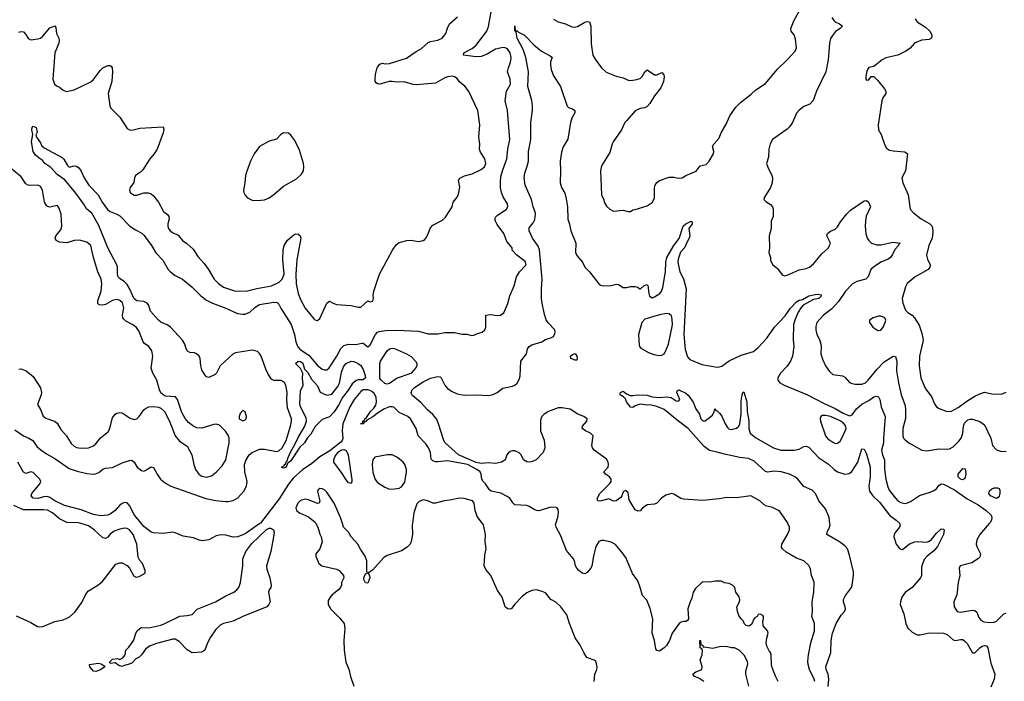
# Model space of a CAD drawing. Header units: inches. Extents: x 2057696 to 2160536, y 827480 to 1016834.
# Tile 265 of 422: x 2114959 to 2123134, y 938691 to 944184. Entities that reach past the tile are written whole.
import ezdxf

# ---------------------------------------------------------------- set-up
doc = ezdxf.new("R2010")
doc.units = ezdxf.units.IN
doc.header["$MEASUREMENT"] = 0
for name, color, linetype in [('C1913', 7, 'Continuous'), ('C1914', 7, 'Continuous'), ('C1923', 7, 'Continuous'), ('C1924', 7, 'Continuous')]:
    doc.layers.add(name, color=color, linetype=linetype)

msp = doc.modelspace()

# ---------------------------------------------------------------- linework, layer by layer
at = {"layer": 'C1913', "color": 5}
for points, elevation in [([(2114930, 939234), (2115050, 939179.5), (2115107.3, 939147.3), (2115124.5, 939144.5), (2115150, 939146.8), (2115250, 939186.8), (2115319.6, 939200.4), (2115370, 939224.9), (2115416, 939264), (2115475.6, 939344.4), (2115510, 939420.7), (2115530, 939442.8), (2115608.7, 939490), (2115643.2, 939516.8), (2115755.5, 939664.5), (2115790, 939674.8), (2115810, 939674), (2115850, 939653.4), (2115870.3, 939630.3), (2115903, 939570), (2115919.5, 939559.5), (2115930, 939556.4), (2115950, 939560.3), (2115999, 939590), (2116001.2, 939610), (2115977.2, 939670), (2115955.1, 939695.1), (2115942.3, 939722.3), (2115931.3, 939830), (2115899.8, 939910), (2115870, 939948.3), (2115850, 939959.3), (2115830, 939962), (2115790, 939954.6), (2115743.1, 939936.9), (2115710, 939913.3), (2115690, 939887.6), (2115670, 939877.7), (2115650, 939881.5), (2115577.4, 939950), (2115530, 939980.6), (2115466.7, 940000)], 480), ([(2116953, 940000), (2116830, 939916.6), (2116770.8, 939890.8), (2116730, 939888.7), (2116670, 939904.8), (2116630, 939907.1), (2116590, 939897.7), (2116530, 939866.3), (2116477.2, 939857.2), (2116450, 939862.4), (2116402.9, 939882.9), (2116317, 939897), (2116250, 939924.2), (2116230, 939928.2), (2116150, 939917.9), (2116070, 939922.9), (2116050, 939929.8), (2115990, 939977), (2115970.5, 940000)], 460), ([(2117417.8, 940000), (2117434.9, 939970), (2117450, 939911.3), (2117462, 939890), (2117470.8, 939850), (2117451.3, 939790), (2117418, 939750), (2117418, 939730), (2117442.8, 939670), (2117468.5, 939648.5), (2117590, 939622), (2117610.8, 939610), (2117646, 939570), (2117650.8, 939550), (2117631.3, 939510), (2117631, 939490), (2117622.8, 939470), (2117606.8, 939450), (2117552.1, 939407.9), (2117536.3, 939390), (2117519.3, 939360.7), (2117519.1, 939330), (2117540.7, 939290), (2117616.2, 939216.2), (2117652.4, 939170), (2117657, 939130), (2117650.3, 939030), (2117651.7, 938950), (2117666.7, 938850), (2117691.7, 938791.7), (2117705.7, 938730), (2117733, 938650)], 480), ([(2118219.6, 940000), (2118218.4, 939990), (2118221.1, 939910), (2118208.9, 939851.1), (2118199.5, 939830), (2118176, 939804), (2118130, 939775.6), (2118010, 939735.5), (2117982.3, 939717.7), (2117890, 939617.2), (2117852, 939590), (2117862, 939570), (2117864.7, 939550), (2117850, 939506), (2117830, 939508), (2117816.4, 939536.4), (2117815.3, 939550), (2117830, 939582), (2117846, 939590), (2117842, 939602), (2117840.7, 939690), (2117827.3, 939730), (2117787.2, 939787.2), (2117765.6, 939830), (2117710.9, 939890.9), (2117689.6, 939930), (2117648, 939970), (2117638.1, 940000)], 480), ([(2119729.6, 938690), (2119734.3, 938750), (2119749.5, 938790), (2119752.3, 938812.3), (2119742, 938862), (2119669, 938890), (2119642, 938930), (2119613.2, 938990), (2119571.1, 939051.1), (2119525.1, 939170), (2119503, 939243), (2119451.8, 939310), (2119410, 939347.3), (2119370, 939369.6), (2119324.7, 939424.7), (2119298, 939438), (2119250, 939449.6), (2119210, 939444.7), (2119170, 939426), (2119130, 939396.3), (2119069, 939331), (2119043.4, 939296.6), (2119030, 939289.2), (2119010, 939292.3), (2118990, 939309.5), (2118964, 939390), (2118925.4, 939445.4), (2118869.6, 939570), (2118830, 939619.3), (2118815.6, 939650), (2118819.5, 939740.5), (2118831.3, 939790), (2118823, 939850), (2118825.1, 939910), (2118809.6, 939990), (2118802.1, 940000)], 480), ([(2120000, 939698.6), (2119993.8, 939713.8), (2119970.6, 939750.6), (2119906.2, 939826.2), (2119870, 939845.1), (2119810, 939860.7), (2119790, 939859.5), (2119768.7, 939851.3), (2119743.7, 939810), (2119723.1, 939730), (2119710.5, 939650), (2119700.7, 939630), (2119670, 939594), (2119650, 939584), (2119630, 939589.2), (2119601.2, 939610), (2119583.7, 939630), (2119574.5, 939650), (2119566, 939690), (2119555.1, 939710), (2119497.6, 939777.6), (2119450, 939905.6), (2119412.3, 939970), (2119407.3, 939992.7), (2119409.6, 940000)], 460)]:
    msp.add_lwpolyline(points, dxfattribs=dict(at, elevation=elevation))
at = {"layer": 'C1913', "color": 5, "elevation": 460}
for points in [[(2116390, 938927), (2116350, 938951.6), (2116282.7, 939022.7), (2116250, 939039.8), (2116230, 939042.2), (2116094, 939006), (2116037.4, 938982.6), (2116003.4, 938956.6), (2115970, 938909.6), (2115950, 938892), (2115923.7, 938876.3), (2115890, 938842.9), (2115850, 938826.6), (2115834.4, 938825.6), (2115810, 938814), (2115782, 938822), (2115750, 938844), (2115710, 938838), (2115704, 938850), (2115730, 938874.9), (2115770, 938880.5), (2115790, 938873.4), (2115814.5, 938885.5), (2115833, 938910), (2115838.7, 938950), (2115864.4, 938975.6), (2115906.1, 939033.9), (2115923, 939090), (2115934.6, 939110), (2115955.1, 939130), (2115970, 939138.3), (2116030, 939134.7), (2116130, 939158.2), (2116162.9, 939170), (2116288.2, 939231.8), (2116350, 939237.1), (2116390, 939247), (2116431.6, 939290), (2116585.6, 939350), (2116670, 939400.6), (2116735.4, 939430), (2116761.5, 939450), (2116777.1, 939470), (2116792.7, 939510), (2116810.5, 939650), (2116812.7, 939707.3), (2116835.4, 939770), (2116884.8, 939835.2), (2117007.8, 939952.2), (2117030, 939961.8), (2117041.6, 939961.6), (2117050, 939960.9), (2117065.8, 939950), (2117070.2, 939930), (2117066.7, 939890), (2117045, 939770), (2117008.6, 939650), (2117010, 939622.8), (2117035.6, 939550), (2117046, 939490), (2117043.1, 939470), (2117030, 939449.2), (2117024.7, 939430), (2117038.2, 939350), (2117028.6, 939330), (2117010, 939310.7), (2116810, 939228.7), (2116730, 939189.8), (2116650.2, 939169.8), (2116622.9, 939157.1), (2116583, 939117), (2116543.1, 939056.9), (2116518, 939010), (2116494.9, 938950), (2116470, 938933.6)], [(2115590, 938771.3), (2115570, 938775.1), (2115539.6, 938810), (2115539, 938830), (2115610, 938840.3), (2115636, 938836), (2115659.9, 938819.9), (2115666.8, 938810), (2115630, 938786.9)]]:
    msp.add_lwpolyline(points, close=True, dxfattribs=at)
at = {"layer": 'C1914', "color": 5}
for points, elevation in [([(2114918, 940778), (2114990, 940728.4), (2115034.8, 940710), (2115067.3, 940690), (2115101.8, 940641.8), (2115133.2, 940613.2), (2115180, 940580), (2115250, 940542.2), (2115370, 940457.3), (2115435.9, 940435.9), (2115517.3, 940417.3), (2115569.8, 940410.2), (2115587.8, 940412.2), (2115615.7, 940424.3), (2115650, 940451.2), (2115670, 940461.1), (2115730, 940465.8), (2115810, 940503.8), (2115870, 940524.2), (2115890, 940526), (2115910, 940510.6), (2115934.9, 940470), (2115970, 940442), (2115990, 940436.9), (2115999.8, 940440.2), (2116050, 940472.2), (2116070, 940466), (2116099.1, 940410), (2116128.5, 940368.5), (2116170, 940335), (2116214.4, 940310), (2116503.8, 940210), (2116586.9, 940193.1), (2116670, 940183.2), (2116690, 940182.9), (2116730, 940192.4), (2116770, 940214.2), (2116819, 940270), (2116842.4, 940310), (2116846, 940350), (2116827.1, 940430), (2116824.8, 940490), (2116834.9, 940525.1), (2116863.2, 940570), (2116889.2, 940590.8), (2116950, 940618.4), (2116990, 940617.3), (2117090, 940599.4), (2117110, 940604.3), (2117136.6, 940630), (2117170, 940689.2), (2117207.7, 940810), (2117215.8, 940850), (2117214.6, 940870), (2117182.3, 940962.3), (2117177.5, 941030), (2117179.1, 941090), (2117169.2, 941149.2), (2117153.3, 941173.3), (2117130, 941188.7), (2117070, 941189.8), (2117050, 941199.7), (2117021.9, 941241.9), (2117002.5, 941282.5), (2116963.9, 941390), (2116950, 941413.6), (2116931.8, 941430), (2116890, 941440.4), (2116750, 941418.4), (2116730, 941410.7), (2116623.6, 941310), (2116591.4, 941248.6), (2116581.4, 941238.6), (2116530, 941212.7), (2116510, 941219.3), (2116490, 941242.7), (2116470, 941277.2), (2116462.3, 941310), (2116457.3, 941370), (2116448.4, 941390), (2116427.3, 941410), (2116410, 941417.4), (2116370, 941420.5), (2116351.9, 941431.9), (2116342, 941450), (2116330.7, 941490), (2116310, 941523.8), (2116211.4, 941631.4), (2116183, 941650), (2116131.8, 941671.8), (2116110.5, 941690.5), (2116044.7, 941764.7), (2116030.6, 941810), (2116016.5, 941830), (2115990, 941843.8), (2115930, 941849.5), (2115910, 941866.1), (2115871.3, 941951.3), (2115850, 941986.2), (2115830, 942006.5), (2115792, 942032), (2115777.2, 942050), (2115770.4, 942070), (2115770.4, 942130), (2115765.8, 942150), (2115690, 942288.8), (2115616.6, 942476.6), (2115557.8, 942577.8), (2115513.6, 942613.6), (2115491.8, 942651.8), (2115424.5, 942744.5), (2115333.4, 942853.4), (2115270, 942898.8), (2115217.2, 942957.2), (2115166, 942990), (2115142, 943022), (2115130, 943026), (2115090, 943059.5), (2115070, 943089.3), (2115056.2, 943170), (2115069, 943230), (2115058, 943270), (2115062.7, 943290), (2115070, 943298.8), (2115094.8, 943290), (2115104.7, 943250), (2115092.7, 943227.3), (2115098, 943210), (2115130, 943162), (2115139.6, 943139.6), (2115161, 943121), (2115310, 943038.8), (2115325.2, 943025.2), (2115354.4, 942974.4), (2115370, 942961), (2115410, 942972), (2115430, 942968), (2115450, 942954), (2115470, 942927.3), (2115494.3, 942870), (2115531.3, 942810), (2115610.2, 942730), (2115642.7, 942670), (2115688.2, 942608.2), (2115710, 942590.2), (2115766, 942570), (2115790, 942556.2), (2115873.4, 942470), (2115919.1, 942439.1), (2115971.8, 942411.8), (2115992.9, 942392.9), (2116052, 942310), (2116087.8, 942247.8), (2116146.2, 942186.2), (2116191.6, 942110), (2116210.3, 942090), (2116250, 942060.2), (2116310, 942028.9), (2116390, 941962), (2116461.5, 941890), (2116510, 941855.2), (2116560.4, 941830), (2116670, 941788.5), (2116765.9, 941745.9), (2116810, 941738.5), (2116830, 941740.1), (2116870, 941756.8), (2116910, 941794.6), (2116950, 941819.1), (2117070, 941838.7), (2117095.5, 941835.5), (2117110, 941822.6), (2117130, 941784), (2117213.6, 941653.6), (2117239.2, 941570), (2117251, 941510), (2117267.7, 941467.7), (2117286.6, 941446.6), (2117359, 941399), (2117430, 941313.6), (2117470, 941283.5), (2117490, 941276.1), (2117510, 941276.5), (2117527.3, 941292.7), (2117590.7, 941390), (2117625.3, 941454.7), (2117650, 941479.1), (2117690, 941489.2), (2117750, 941487.4), (2117798.3, 941498.3), (2117810, 941497.6), (2117850, 941468), (2117870, 941483.8), (2117912, 941570), (2117930.5, 941589.5), (2117944.2, 941595.8), (2117995.3, 941604.7), (2118090, 941607.4), (2118270, 941596.9), (2118350, 941576.5), (2118430, 941575.6), (2118490, 941587.9), (2118567.8, 941587.8), (2118630, 941574), (2118673.7, 941573.7), (2118710, 941562.8), (2118730, 941564.7), (2118760.2, 941579.8), (2118798, 941590), (2118822, 941610), (2118828.7, 941630), (2118829.1, 941730.9), (2118864.8, 941735.2), (2118928.3, 941728.3), (2118949.6, 941730.4), (2118977.2, 941750), (2119013.1, 941826.9), (2119028.3, 941890), (2119064.9, 941975.1), (2119084.7, 942050), (2119109.7, 942090), (2119164.7, 942150), (2119155.5, 942175.5), (2119086.6, 942230), (2119049, 942270), (2119048, 942290), (2119002.7, 942342.7), (2118978, 942410), (2118924.5, 942484.5), (2118909.7, 942510), (2118905.1, 942530), (2118912.4, 942547.6), (2118922.2, 942557.8), (2119000.9, 942610), (2119013, 942630), (2119010, 942656), (2118973.1, 942713.1), (2118959.6, 942750), (2118951.2, 942790), (2118951.4, 942850), (2118956, 942890), (2118967.1, 942930), (2119002.4, 943030), (2119011.4, 943110), (2119028.1, 943190), (2119009.8, 943430), (2118990.7, 943510), (2119001, 943590), (2119035.1, 943650), (2119030.8, 943690), (2119009.8, 943750), (2119016.2, 943783.8), (2119034.6, 943830), (2119040.3, 943870), (2119031.6, 943910), (2119010, 943941.3), (2118990, 943951.1), (2118972.3, 943952.3), (2118910, 943938), (2118841.4, 943898.6), (2118790, 943879.3), (2118750, 943876.5), (2118644, 943890), (2118646.6, 943910), (2118715, 943945), (2118747.8, 943972.2), (2118837.7, 944090), (2118850, 944127.3), (2118873.4, 944250)], 460), ([(2114950, 944080.7), (2114970, 944086.8), (2114990, 944082.8), (2115010, 944061), (2115030, 944027.7), (2115050, 944016.3), (2115110, 944024.4), (2115130, 944030.5), (2115150, 944048.2), (2115210, 944115.5), (2115250, 944134), (2115259.3, 944119.3), (2115263, 944070), (2115283, 944030), (2115286, 944010), (2115282.4, 943990), (2115250.3, 943910), (2115234.4, 943690), (2115247.7, 943650), (2115270, 943630.8), (2115290, 943624), (2115319.9, 943599.9), (2115348.1, 943588.1), (2115410, 943600.7), (2115550, 943668.9), (2115572.2, 943687.8), (2115630, 943764.4), (2115650, 943783.1), (2115690, 943802.4), (2115710, 943803), (2115716.9, 943796.9), (2115725.1, 943785.1), (2115730.2, 943750.2), (2115722.3, 943670), (2115693.7, 943570), (2115707.3, 943470), (2115714.8, 943450), (2115790, 943375.5), (2115850, 943280.7), (2115870, 943270.6), (2115890, 943268), (2115956.6, 943283.4), (2116150, 943293.4), (2116156.4, 943276.4), (2116150, 943244), (2116100.4, 943110), (2116074.9, 943070), (2116040.5, 943030), (2115982, 942938), (2115962.4, 942917.6), (2115921, 942890), (2115911, 942870), (2115906.4, 942833.6), (2115874.8, 942790), (2115870.8, 942770), (2115874.8, 942750), (2115910, 942728.4), (2115930, 942728.5), (2115990, 942746.4), (2116026.6, 942746.6), (2116050, 942738), (2116070, 942720.5), (2116110.2, 942670.2), (2116151.3, 942591.3), (2116185.3, 942565.3), (2116197.7, 942550), (2116200.2, 942530), (2116189.1, 942490), (2116189, 942470), (2116195.3, 942450), (2116208.5, 942430), (2116233.4, 942413.4), (2116275.2, 942395.2), (2116311.1, 942351.1), (2116346.4, 942326.4), (2116397.8, 942277.8), (2116437.8, 942217.8), (2116490, 942160.4), (2116526, 942110), (2116573.1, 942030), (2116610, 941992.9), (2116650, 941962.4), (2116750, 941930.2), (2116850, 941932.2), (2116928, 941952), (2117050, 941974.7), (2117113.8, 942006.2), (2117137.8, 942030), (2117153.5, 942070), (2117143.2, 942190), (2117147.1, 942272.9), (2117155.1, 942310), (2117180.7, 942350), (2117222.7, 942390), (2117250, 942404.9), (2117270, 942404), (2117286.8, 942390), (2117292.4, 942370), (2117260.6, 942190), (2117250.2, 942070), (2117254.7, 941990), (2117271.3, 941910), (2117290, 941860.5), (2117330.2, 941790.2), (2117401.8, 941701.8), (2117410, 941693), (2117430, 941686.4), (2117450, 941702), (2117508.5, 941831.5), (2117530, 941847.3), (2117561, 941830), (2117590, 941820.5), (2117709.6, 941810.4), (2117770, 941796.5), (2117790, 941798), (2117850, 941850.4), (2117870, 941842), (2117890, 941847.3), (2117895.6, 941870), (2117893.5, 941893.5), (2117898, 941930), (2117946.7, 942070), (2118053.4, 942270), (2118084.3, 942315.7), (2118110, 942334.3), (2118172.3, 942350), (2118210, 942352.8), (2118270, 942342.3), (2118309.2, 942350.8), (2118321.8, 942358.2), (2118339.3, 942380.7), (2118370, 942456.3), (2118390, 942477.3), (2118470, 942520.7), (2118495.3, 942544.7), (2118549.4, 942630), (2118558.4, 942670), (2118589.7, 942710.3), (2118603.3, 942736.7), (2118613, 942793), (2118602.7, 942850), (2118612.1, 942867.9), (2118651.5, 942888.5), (2118715.3, 942904.7), (2118790, 942939.3), (2118817, 942963), (2118829.7, 942990), (2118821.1, 943030), (2118783.7, 943083.7), (2118777.4, 943110), (2118780.4, 943150), (2118769.7, 943210), (2118780.5, 943310), (2118762, 943430), (2118688.5, 943588.5), (2118658.4, 943630), (2118610, 943667.3), (2118590, 943694.5), (2118570, 943709.6), (2118550, 943714.3), (2118510, 943709.7), (2118490, 943702.6), (2118410, 943656), (2118250, 943643.5), (2118225.6, 943645.6), (2118150, 943668.7), (2118090, 943665.8), (2118050, 943670.6), (2118027.3, 943670), (2117950, 943647.6), (2117930, 943651), (2117919.3, 943659.3), (2117911.4, 943671.4), (2117909, 943689), (2117913.1, 943730), (2117925.2, 943774.8), (2117930.6, 943790), (2117950, 943815.4), (2117970, 943822), (2117990, 943817.2), (2118030, 943819.7), (2118170, 943865), (2118250, 943921.1), (2118294.7, 943945.3), (2118350, 943994), (2118370, 944002.7), (2118430, 944014), (2118465.1, 944030), (2118496.3, 944070), (2118510, 944114.8), (2118527.8, 944150), (2118592.7, 944207.3)], 480), ([(2120000, 940267.3), (2119990, 940276.2), (2119970, 940265.2), (2119959.1, 940230), (2119950, 940217.2), (2119910, 940189.3), (2119890, 940186), (2119850, 940205.6), (2119790, 940188.4), (2119770, 940186.3), (2119759, 940190), (2119754, 940210), (2119774.7, 940250), (2119855.6, 940330), (2119869.6, 940350), (2119871.1, 940370), (2119856.3, 940390), (2119823.7, 940410), (2119809.5, 940430), (2119844.2, 940470), (2119847.8, 940490), (2119843.5, 940510), (2119830, 940534.3), (2119810, 940553.3), (2119729.3, 940610), (2119716, 940630), (2119709.3, 940650), (2119719.3, 940730), (2119699.3, 940750), (2119656.2, 940770), (2119629.6, 940790), (2119633, 940810), (2119667, 940850), (2119669.2, 940870), (2119644, 940890), (2119594, 940910), (2119530, 940951.6), (2119462.8, 940962.8), (2119430, 940961.3), (2119350.2, 940930), (2119313.4, 940910), (2119293.1, 940890), (2119284.9, 940870), (2119283, 940850), (2119283.3, 940770), (2119312.3, 940692.3), (2119319, 940630), (2119306.2, 940590), (2119246, 940530), (2119207.1, 940512.9), (2119190, 940509.1), (2119170, 940512.1), (2119141.9, 940530), (2119122.2, 940570), (2119107, 940587), (2119070, 940604.3), (2119050, 940604.7), (2119030, 940598.2), (2119014.8, 940585.2), (2119003.9, 940570), (2118989.6, 940530), (2118960.7, 940510), (2118910, 940500.2), (2118850, 940503.6), (2118790, 940500.2), (2118750, 940508.8), (2118603.4, 940570), (2118491.8, 940670), (2118479.4, 940690), (2118435.9, 940830), (2118418.7, 940870), (2118390, 940906), (2118345.3, 940945.3), (2118290, 941004.5), (2118221.8, 941061.8), (2118215.2, 941070), (2118210.4, 941090), (2118218.2, 941110), (2118236.6, 941130), (2118310, 941177.7), (2118370, 941207.3), (2118430, 941222.7), (2118450, 941218.3), (2118458.9, 941210), (2118489.3, 941150), (2118510, 941123.2), (2118550, 941095.9), (2118590, 941078.9), (2118650, 941067.2), (2118750, 941069.6), (2118850, 941064.3), (2118889, 941071), (2118923.6, 941090), (2118970, 941125.3), (2119050, 941141.5), (2119070, 941149), (2119090, 941166.3), (2119104.6, 941195.4), (2119112.9, 941227.1), (2119119.8, 941350), (2119165.5, 941410), (2119175.6, 941450), (2119188.1, 941471.9), (2119210, 941484.4), (2119293.2, 941510), (2119325.2, 941530), (2119375.2, 941544.8), (2119390, 941554.9), (2119402, 941578), (2119404.9, 941590), (2119400.7, 941610), (2119347, 941667), (2119331.1, 941691.1), (2119316.4, 941736.4), (2119296.2, 941830), (2119291.1, 941870), (2119291.1, 941950), (2119296.4, 942030), (2119273.8, 942273.8), (2119263.1, 942303.1), (2119217.2, 942370), (2119188.3, 942430), (2119190, 942457.3), (2119221.8, 942498.2), (2119235, 942525), (2119241.8, 942570), (2119239.3, 942590), (2119222.4, 942630), (2119207.3, 942690), (2119156.1, 942810), (2119147.7, 942870), (2119153.1, 942910), (2119173.3, 942966.7), (2119182.5, 943010), (2119182, 943090), (2119203.7, 943190), (2119202.8, 943330), (2119217.3, 943430), (2119217.3, 943470), (2119211.9, 943511.9), (2119177.2, 943630), (2119183.5, 943750), (2119161.1, 943870), (2119137.7, 943937.7), (2119089.3, 944030), (2119079.6, 944079.6), (2119069.7, 944090.3), (2119070, 944132), (2119071.6, 944091.6), (2119088.4, 944091.6), (2119099.9, 944079.9), (2119150, 944056.9), (2119230, 943971.4), (2119290, 943922.2), (2119363.2, 943883.2), (2119378.7, 943870), (2119366.9, 943833.1), (2119365.7, 943810), (2119371.6, 943770), (2119390, 943718.4), (2119450.2, 943630.2), (2119504.7, 943464.7), (2119514.9, 943454.9), (2119550, 943443.8), (2119567.7, 943430), (2119568.5, 943410), (2119546.9, 943373.1), (2119531, 943330), (2119510, 943193.2), (2119471.7, 943128.3), (2119457.2, 943082.8), (2119446.3, 943010), (2119450.1, 942929.9), (2119447.1, 942830), (2119458.2, 942790), (2119483.9, 942743.9), (2119497.3, 942697.3), (2119507.7, 942630), (2119508.6, 942528.6), (2119525.1, 942485.1), (2119534, 942430), (2119576, 942330), (2119572.4, 942250), (2119585.7, 942225.7), (2119630.7, 942170), (2119651, 942130), (2119691, 942090), (2119766.8, 941990), (2119781.1, 941981.1), (2119810, 941974.8), (2119870, 941976), (2119912.9, 941987.1), (2119930, 941984.9), (2119970, 941960.4), (2119990, 941959.5), (2120000, 941961.9)], 440), ([(2119390, 944188), (2119430, 944166), (2119490, 944150.4), (2119544, 944124), (2119561.7, 944121.7), (2119590, 944127.6), (2119650, 944162.4), (2119670, 944168.9), (2119690, 944165.5), (2119701.6, 944130), (2119702.5, 943982.5), (2119718.4, 943890), (2119736, 943856), (2119790, 943784), (2119827.1, 943747.1), (2119910, 943714.9), (2119970, 943700.4), (2120000, 943686.9)], 460), ([(2120000, 943347.9), (2119984, 943330), (2119955.5, 943270), (2119887.7, 943170), (2119877.3, 943150), (2119857.5, 943082.5), (2119790.7, 942970), (2119782, 942930), (2119790.8, 942730), (2119808, 942688), (2119810.7, 942670), (2119830, 942636), (2119858, 942610), (2119890, 942594.8), (2119970, 942602.8), (2120000, 942594.2)], 460), ([(2114950, 941283.8), (2114970, 941286), (2115013.4, 941270), (2115070, 941223), (2115131.7, 941128.3), (2115139, 941090), (2115136.5, 941070), (2115106, 940990), (2115130, 940947.3), (2115152.3, 940892.3), (2115176.5, 940876.5), (2115248.2, 940850), (2115270, 940833.1), (2115301.3, 940781.3), (2115346.5, 940730), (2115385.5, 940665.5), (2115410, 940642), (2115430, 940633.4), (2115470, 940627.6), (2115530, 940630.2), (2115570, 940646.3), (2115590, 940662.7), (2115630, 940713.4), (2115694.9, 940765.1), (2115707.2, 940792.8), (2115730, 940879.1), (2115750, 940907.7), (2115763.9, 940916.1), (2115790, 940922.8), (2115810, 940921), (2115876.7, 940876.7), (2115910, 940866), (2115930, 940870.6), (2115950, 940890.6), (2115990, 940946), (2116003.6, 940956.4), (2116030, 940968.9), (2116070, 940972.9), (2116110, 940966.3), (2116130, 940958), (2116160.3, 940930), (2116203.1, 940850), (2116249, 940729), (2116285.5, 940685.5), (2116350, 940644), (2116388.4, 940570), (2116404.9, 940490), (2116419.3, 940450), (2116446, 940410), (2116470, 940395.3), (2116510, 940385.7), (2116550, 940397.6), (2116591.6, 940430), (2116641.1, 940478.9), (2116670.9, 940530), (2116696.8, 940670), (2116696.9, 940710), (2116690, 940733.2), (2116666.7, 940766.7), (2116618.3, 940818.3), (2116590, 940826.3), (2116570, 940824), (2116470, 940791.7), (2116430, 940795.3), (2116405.7, 940805.7), (2116359.7, 940839.7), (2116332.7, 940872.7), (2116303.8, 940923.8), (2116270, 941029.5), (2116252.4, 941052.4), (2116170, 941059.7), (2116148.8, 941068.8), (2116130, 941087.3), (2116119.2, 941110), (2116098.2, 941190), (2116064.5, 941250), (2116049.8, 941290), (2116063.9, 941390), (2116055.2, 941435.2), (2116031.4, 941471.4), (2115995.7, 941495.7), (2115982.6, 941510), (2115950, 941595.1), (2115928, 941628), (2115897.6, 941650), (2115840.5, 941680.5), (2115820.5, 941700.5), (2115815.1, 941710), (2115813.5, 941730), (2115824.4, 941790), (2115812, 941832), (2115790, 941852.1), (2115770, 941859.8), (2115750, 941859.4), (2115730, 941853.8), (2115670, 941818.2), (2115650, 941812.7), (2115617.5, 941817.5), (2115606.6, 941826.6), (2115606.4, 941850), (2115634.9, 941930), (2115641.1, 941990), (2115634.2, 942030), (2115607.4, 942090), (2115571, 942211), (2115549.7, 942309.7), (2115516.6, 942336.6), (2115454.5, 942354.5), (2115410, 942351.3), (2115350, 942331.8), (2115290, 942337), (2115261.2, 942350), (2115252.3, 942370), (2115259.5, 942390), (2115299.4, 942440.6), (2115309.6, 942470), (2115301.6, 942570), (2115283.7, 942623.7), (2115270, 942642), (2115210, 942627.3), (2115190, 942632.3), (2115180.8, 942640.8), (2115164, 942670), (2115148.6, 942768.6), (2115130, 942798.4), (2115110, 942809.6), (2115048.5, 942808.5), (2115030, 942811.3), (2115010, 942821.6), (2114970, 942878.4), (2114875.8, 942955.8)], 480), ([(2119409.6, 940000), (2119425.6, 940050), (2119431.4, 940091.4), (2119430, 940118), (2119422, 940130), (2119410, 940135.1), (2119370, 940136.2), (2119270, 940106), (2119250, 940108), (2119230, 940116.3), (2119190, 940143.6), (2119170, 940151.2), (2119070, 940155.1), (2119052, 940172), (2119029.8, 940209.8), (2119006.3, 940226.3), (2118952.8, 940252.8), (2118874, 940270), (2118860.1, 940280.1), (2118825.1, 940330), (2118805.6, 940350), (2118796.2, 940370), (2118791.6, 940410), (2118783, 940430), (2118754.5, 940450), (2118678, 940490), (2118650, 940497.7), (2118510, 940522.1), (2118430, 940513.9), (2118410, 940514), (2118390, 940520.4), (2118376.3, 940536.3), (2118369.8, 940590), (2118351.8, 940630), (2118330, 940662), (2118268.2, 940730), (2118250.7, 940790.7), (2118202.9, 940870), (2118181.2, 940890), (2118110, 940922.9), (2118066.4, 940966.4), (2118050, 940971), (2118030, 940968.8), (2117987.9, 940952.1), (2117937.9, 940922.1), (2117890, 940886.2), (2117840.7, 940859.3), (2117830, 940844.5), (2117818, 940842), (2117810, 940827.6), (2117790.9, 940829.1), (2117790, 940826), (2117790, 940830.4), (2117805.6, 940834.4), (2117807.6, 940850), (2117821.2, 940858.8), (2117825.1, 940870), (2117838.6, 940881.4), (2117871.5, 940930), (2117900.3, 940959.7), (2117915, 940985), (2117921.8, 941010), (2117917.7, 941050), (2117900.7, 941080.7), (2117879.4, 941099.4), (2117850.8, 941110.8), (2117810, 941110.5), (2117790, 941097.3), (2117734.8, 941030), (2117698.6, 940970), (2117641.9, 940830), (2117635.6, 940770), (2117642, 940710), (2117635.3, 940690), (2117624.5, 940675.5), (2117534.3, 940605.7), (2117450, 940556), (2117382.2, 940497.8), (2117310, 940449), (2117230, 940376.3), (2117190, 940329), (2117114, 940206), (2116957.2, 940002.8), (2116953, 940000)], 460), ([(2120000, 941007.4), (2119998, 941010), (2119990, 941036.2), (2119972.8, 941052.8), (2119943.7, 941070), (2119943.2, 941076.8), (2119948, 941090), (2119970, 941100.3), (2119998, 941078), (2120000, 941077)], 420), ([(2115970.5, 940000), (2115911.2, 940070), (2115870, 940149.7), (2115850, 940172.6), (2115830, 940175.1), (2115810, 940166.2), (2115787.6, 940150), (2115750, 940108.4), (2115710, 940078.3), (2115690, 940069.8), (2115630, 940064.8), (2115570, 940076.1), (2115470, 940115.4), (2115330, 940149.9), (2115250, 940189.2), (2115210, 940217.2), (2115190, 940224.2), (2115157.6, 940222.4), (2115110, 940207.7), (2115070.9, 940210.9), (2115054.3, 940230), (2115058.9, 940250), (2115125.4, 940330), (2115134, 940350), (2115125.7, 940370), (2115070, 940424.7), (2115050, 940429.6), (2115010, 940417.2), (2114990, 940428.7), (2114942, 940510)], 460), ([(2117638.1, 940000), (2117621.7, 940050), (2117569.8, 940170), (2117510, 940262.4), (2117490, 940280.5), (2117470, 940289.6), (2117450, 940291.6), (2117438, 940282), (2117432.4, 940267.6), (2117451.5, 940190), (2117446, 940170), (2117430, 940166.4), (2117356.9, 940196.9), (2117330, 940203.1), (2117290, 940190.8), (2117268.9, 940170), (2117251.5, 940130), (2117257, 940110), (2117283, 940090), (2117356.1, 940056.1), (2117411.3, 940011.3), (2117417.8, 940000)], 480), ([(2118802.1, 940000), (2118758.4, 940058.4), (2118739.2, 940110), (2118730.9, 940170), (2118718, 940190), (2118650, 940208.9), (2118610, 940211.6), (2118530, 940194.8), (2118482, 940190), (2118410, 940169.6), (2118390, 940169.6), (2118348.7, 940190), (2118310, 940198.4), (2118276.5, 940183.5), (2118256.7, 940163.3), (2118230.3, 940090), (2118219.6, 940000)], 480), ([(2115466.7, 940000), (2115446.3, 940006.3), (2115348.8, 940008.8), (2115290, 940039), (2115230, 940091), (2115190, 940111.9), (2115155.3, 940115.3), (2114990, 940113.5), (2114910, 940150.4)], 480)]:
    msp.add_lwpolyline(points, dxfattribs=dict(at, elevation=elevation))
for points, elevation in [([(2117150, 943245.2), (2117126, 943230), (2117090, 943193.2), (2117030, 943176), (2116948.9, 943131.1), (2116904.4, 943070), (2116875.5, 943010), (2116841.5, 942918.5), (2116833.1, 942890), (2116828.9, 942830), (2116818, 942770), (2116820.3, 942750), (2116830, 942727.3), (2116850, 942704.9), (2116890, 942686.4), (2116930, 942683.1), (2116990, 942688.5), (2117030, 942703.8), (2117070, 942732.7), (2117150, 942803.1), (2117257.6, 942862.4), (2117297.7, 942902.3), (2117314, 942930), (2117317.4, 942962.6), (2117314, 942990), (2117281, 943101), (2117242.3, 943182.3), (2117210, 943225.2), (2117190, 943241.2)], 520), ([(2118010, 941156.8), (2117990, 941162.7), (2117960.2, 941190), (2117950, 941205.5), (2117947.7, 941330), (2117953.8, 941350), (2118010, 941434.9), (2118030, 941451.7), (2118050, 941456.9), (2118070, 941455.2), (2118170, 941410.9), (2118210, 941387.8), (2118245.4, 941350), (2118255.4, 941330), (2118255, 941310), (2118245.6, 941290), (2118207.9, 941250), (2118190, 941239.9), (2118092.2, 941207.8), (2118030, 941163)], 440), ([(2117510, 941065.3), (2117550, 941074.6), (2117600, 941140), (2117613.4, 941166.6), (2117630, 941258.9), (2117650, 941307.1), (2117670, 941328.6), (2117710, 941349.3), (2117733.8, 941346.2), (2117770.1, 941330.1), (2117790, 941312.6), (2117810, 941279.7), (2117827, 941230), (2117828.9, 941210), (2117810, 941193.6), (2117770, 941193.5), (2117751.8, 941188.2), (2117718.6, 941161.4), (2117690, 941109.8), (2117636.5, 941043.5), (2117610, 940991.1), (2117570, 940928.3), (2117530, 940887), (2117470, 940865.2), (2117413, 940807), (2117377.3, 940742.7), (2117347.2, 940712.8), (2117323, 940670), (2117285.7, 940634.3), (2117210, 940520.9), (2117182, 940498), (2117170, 940469.7), (2117150, 940459.5), (2117133.2, 940470), (2117156.6, 940483.4), (2117158, 940490), (2117165.5, 940494.5), (2117170, 940512.7), (2117179.8, 940520.2), (2117187.5, 940550), (2117210, 940599.5), (2117244, 940656), (2117270, 940716.5), (2117325.3, 940810), (2117339.1, 940850), (2117338, 940878), (2117290, 940969.4), (2117285.6, 940994.4), (2117290, 941102), (2117313.2, 941150), (2117306.6, 941206.6), (2117309.5, 941250), (2117290, 941289.2), (2117248, 941330), (2117270, 941350.2), (2117290, 941346), (2117310, 941332.2), (2117323.7, 941283.7), (2117350, 941253.8), (2117380.4, 941200.4), (2117430, 941143.8), (2117452.4, 941092.4)], 440), ([(2119583.6, 941356.4), (2119570, 941356.9), (2119535.1, 941370), (2119531.6, 941390), (2119550, 941405.3), (2119570, 941411.8), (2119585.7, 941390), (2119588.1, 941371.9)], 420), ([(2116810, 940939), (2116790, 940914), (2116781.6, 940890), (2116782, 940870), (2116810, 940854), (2116830, 940860.7), (2116838, 940870), (2116842, 940890), (2116837, 940910), (2116830, 940928.7)], 480), ([(2117710, 940333.2), (2117690, 940339.6), (2117670, 940362.9), (2117637.5, 940417.5), (2117567.6, 940510), (2117565.6, 940530), (2117578.5, 940561.5), (2117604.9, 940595.1), (2117630, 940612.9), (2117650, 940616.5), (2117670, 940606.3), (2117687.3, 940570), (2117716.5, 940363.5), (2117717.6, 940350)], 460), ([(2118010, 940572), (2117907.9, 940552.1), (2117890.5, 940529.5), (2117884, 940490), (2117890, 940426), (2117910, 940366), (2117930, 940342.6), (2117990, 940303.7), (2118030, 940286.7), (2118070, 940288), (2118110, 940295.5), (2118130, 940304.9), (2118156.1, 940343.9), (2118169.2, 940430), (2118169, 940450), (2118156, 940490), (2118142.7, 940510), (2118095.1, 940550), (2118050, 940571.8)], 480)]:
    msp.add_lwpolyline(points, close=True, dxfattribs=dict(at, elevation=elevation))
at = {"layer": 'C1923', "color": 5}
for points, elevation in [([(2121560.6, 938690), (2121555.9, 938710), (2121516, 938790), (2121505.3, 938830), (2121503.5, 938856.5), (2121508, 938910), (2121526.3, 939010), (2121556.9, 939110), (2121558, 939170), (2121535.6, 939230), (2121540.5, 939270), (2121539.7, 939350), (2121551.2, 939430), (2121554.9, 939514.9), (2121534.5, 939570), (2121524.5, 939624.5), (2121510, 939653.2), (2121469, 939690), (2121410, 939712.8), (2121322.6, 939762.6), (2121291.6, 939790), (2121284.2, 939804.2), (2121286.6, 939830), (2121333.6, 939910), (2121349.6, 939950), (2121349.6, 939970), (2121337.6, 940000)], 440), ([(2121671.9, 938648.1), (2121677.1, 938710), (2121672, 938750), (2121655.6, 938790), (2121653, 938810), (2121692.4, 938930), (2121695.4, 939030), (2121708.2, 939091.8), (2121738.7, 939170), (2121780.8, 939239.2), (2121808.5, 939270), (2121814.4, 939290), (2121812.5, 939310), (2121799.3, 939350), (2121799.8, 939370), (2121815.8, 939404.2), (2121864.8, 939470), (2121871.6, 939490), (2121882, 939570), (2121880.6, 939600.6), (2121850, 939737.2), (2121831.1, 939790), (2121810, 939816.9), (2121764.7, 939850), (2121659.5, 939910), (2121662.4, 939930), (2121683.5, 939970), (2121687.6, 939990), (2121686.1, 940000)], 420), ([(2122264.3, 940000), (2122269.2, 939990), (2122264.5, 939970), (2122231.1, 939930), (2122219.7, 939910), (2122217.2, 939890), (2122236.5, 939830), (2122266.5, 939790), (2122290, 939785.8), (2122347.6, 939832.4), (2122390, 939848.8), (2122412.2, 939852.2), (2122490, 939847.4), (2122510, 939854.2), (2122530.4, 939869.6), (2122570, 939920.2), (2122600.5, 939950), (2122610, 939956.1), (2122630, 939954.6), (2122635.3, 939950), (2122630.3, 939910), (2122580.2, 939810), (2122550, 939775.2), (2122493.8, 939730), (2122470, 939702), (2122449.4, 939650), (2122445.7, 939630), (2122447.8, 939570), (2122437.7, 939550), (2122370, 939470.5), (2122310, 939427.1), (2122284.5, 939390), (2122271.5, 939350), (2122270.1, 939330), (2122301.1, 939250), (2122315.5, 939170), (2122333.1, 939133.1), (2122370, 939097.8), (2122410, 939077.6), (2122436.7, 939076.7), (2122510, 939092.4), (2122630, 939091.2), (2122658.4, 939078.4), (2122710, 939035), (2122730, 939029.5), (2122770, 939038), (2122790, 939037.2), (2122810, 939022.7), (2122824.4, 939004.4), (2122870, 938928.5), (2122890, 938926.7), (2122930, 938969.3), (2122950, 938982.1), (2122970, 938988.6), (2122985.7, 938985.7), (2122997.4, 938970), (2123022.1, 938842.1), (2123055.1, 938750), (2123050.9, 938709.1), (2123023, 938643)], 420), ([(2123009.2, 940000), (2122930, 939909.5), (2122905.5, 939865.5), (2122900.3, 939830), (2122905.3, 939810), (2122935.3, 939750), (2122930, 939722.7), (2122919.1, 939710), (2122864.4, 939675.6), (2122768.9, 939651.1), (2122758, 939630), (2122764.4, 939570), (2122751.7, 939510), (2122739.3, 939410), (2122714.8, 939350), (2122718.8, 939310), (2122744, 939270), (2122770, 939263.8), (2122870, 939281.3), (2122890, 939278.4), (2122905.5, 939265.5), (2122921.8, 939221.8), (2122938.9, 939198.9), (2122965.4, 939185.4), (2123010, 939180.2), (2123050, 939182.3), (2123069.8, 939190.2), (2123130, 939250.6), (2123150, 939256.3)], 440), ([(2121257.2, 938690), (2121234, 938734), (2121206.8, 938806.8), (2121200.9, 938830), (2121199, 938910), (2121194, 938930), (2121182.7, 938942.7), (2121163.2, 938983.2), (2121157.2, 939010), (2121162, 939050), (2121174, 939090), (2121168.7, 939110), (2121132.9, 939152.9), (2121129, 939191), (2121135.3, 939210), (2121135.3, 939230), (2121130, 939238), (2121110, 939248), (2121090, 939246), (2121082, 939230), (2121062.8, 939217.2), (2121054.4, 939205.6), (2121036, 939164), (2121011.6, 939148.4), (2120990, 939155.3), (2120975.3, 939170), (2120968.7, 939190), (2120948.7, 939210), (2120930, 939238), (2120919, 939270), (2120914, 939310), (2120936, 939350), (2120937.2, 939370), (2120932.1, 939392.1), (2120905.2, 939430), (2120895.3, 939470), (2120878, 939490), (2120850, 939502), (2120810, 939509), (2120783.1, 939523.1), (2120736.9, 939523.1), (2120690, 939515.3), (2120630, 939518), (2120625.4, 939514.6), (2120570, 939462), (2120550.8, 939430), (2120539.9, 939380.1), (2120524.9, 939350), (2120506.9, 939293.1), (2120510.6, 939210), (2120504.5, 939195.5), (2120493, 939187), (2120470, 939187), (2120450, 939180.9), (2120434.8, 939170), (2120376.3, 939090), (2120353, 939030), (2120330, 938989.2), (2120310, 938969.2), (2120270, 938942), (2120250, 938946), (2120242, 938962), (2120228.2, 939030), (2120209.7, 939090), (2120216.8, 939210), (2120194.4, 939294.4), (2120165.6, 939365.6), (2120130, 939404), (2120111.6, 939470), (2120090, 939524), (2120046.1, 939586.1), (2120000, 939698.6)], 460), ([(2120638.7, 938690), (2120596.6, 938716.6), (2120562.7, 938730), (2120549, 938750), (2120574, 938770), (2120621.2, 938790), (2120626, 938810), (2120608.7, 938870), (2120624, 938910), (2120628, 938948), (2120622, 938962), (2120608.7, 938970), (2120606, 939030), (2120611, 939030), (2120614, 938994), (2120630, 938992), (2120634, 938974), (2120642, 938978), (2120712.7, 938967.3), (2120770, 938981), (2120823.5, 938983.5), (2120870, 938971.3), (2120890, 938971.3), (2120930, 938951), (2120970.5, 938910.5), (2120998.5, 938858.5), (2121002, 938830), (2120984.9, 938775.1), (2120984.6, 938750), (2121010, 938651)], 460)]:
    msp.add_lwpolyline(points, dxfattribs=dict(at, elevation=elevation))
at = {"layer": 'C1924', "color": 5}
for points, elevation in [([(2120000, 942594.2), (2120010, 942591.3), (2120030, 942592), (2120050, 942604.7), (2120070, 942606.8), (2120170, 942638.8), (2120210, 942666), (2120230, 942702), (2120229.4, 942789.4), (2120234, 942810), (2120248.5, 942831.5), (2120270, 942848.2), (2120350, 942876.3), (2120390, 942876.3), (2120430, 942868.2), (2120458, 942870), (2120489.6, 942890.4), (2120574.3, 942925.7), (2120609.8, 942970.2), (2120657.3, 942982.7), (2120683.5, 943010), (2120719.8, 943070), (2120721, 943090), (2120711.1, 943130), (2120722, 943150), (2120763, 943197), (2120785.3, 943250), (2120822.3, 943310), (2120855.3, 943384.7), (2120903.6, 943456.4), (2120942.5, 943497.5), (2121033.5, 943566.5), (2121070, 943601.3), (2121150, 943654), (2121250, 943774.4), (2121332, 943850), (2121397.1, 943922.9), (2121409.5, 943950), (2121401.2, 944021.2), (2121390, 944058), (2121364, 944090), (2121361.2, 944110), (2121390, 944178.8), (2121436.3, 944263.7)], 460), ([(2121701.5, 944201.5), (2121717.5, 944177.5), (2121730, 944166.4), (2121766.8, 944150), (2121790.8, 944130), (2121770.8, 944110), (2121733.8, 944086.2), (2121706.3, 944053.7), (2121691.5, 944028.5), (2121682, 943990), (2121672.6, 943850), (2121652.3, 943750), (2121575.8, 943590), (2121545.8, 943514.2), (2121518.3, 943481.7), (2121470, 943462.7), (2121430, 943433.2), (2121410, 943409.2), (2121375.3, 943330), (2121350, 943295.6), (2121330, 943275.1), (2121210, 943189.5), (2121190, 943154), (2121180.2, 943110), (2121176.2, 943043.8), (2121160.3, 942990), (2121170, 942958.8), (2121204.9, 942890), (2121208.5, 942870), (2121206.7, 942830), (2121192.7, 942790), (2121142.4, 942710), (2121138.4, 942690), (2121153.8, 942673.8), (2121193.4, 942650), (2121210.2, 942630), (2121213.7, 942610), (2121216, 942550), (2121198.8, 942510), (2121198, 942450), (2121181, 942390), (2121184.7, 942290), (2121178, 942250), (2121192, 942210), (2121192.7, 942187.3), (2121210, 942152), (2121250, 942118.8), (2121290, 942066.8), (2121310, 942058), (2121330, 942061.6), (2121430, 942108.4), (2121490, 942117.3), (2121517.2, 942130), (2121550, 942156.3), (2121619.5, 942240.5), (2121675.6, 942290), (2121689.6, 942330), (2121659.6, 942390), (2121665.1, 942410), (2121691.8, 942428.2), (2121730, 942445.5), (2121750, 942463.7), (2121774.5, 942505.5), (2121827.1, 942572.9), (2121856.9, 942603.1), (2121970, 942680.2), (2121990, 942682), (2122006, 942670), (2122022.4, 942630), (2121988.1, 942551.9), (2121980.3, 942510), (2121978.4, 942470), (2121984.9, 942410), (2121994.4, 942370), (2122008, 942350), (2122030.6, 942330), (2122074.8, 942314.8), (2122110, 942315.2), (2122210, 942337.5), (2122270.7, 942330), (2122259.1, 942320.9), (2122255.8, 942310), (2122225, 942275), (2122206.8, 942233.2), (2122189.3, 942210.7), (2122170, 942196.9), (2122108.2, 942170), (2122048.5, 942130), (2122027.2, 942110), (2122002.4, 942050), (2121984, 942030), (2121910, 942009.8), (2121870, 941988.6), (2121815.2, 941930), (2121756.6, 941843.4), (2121698.7, 941781.3), (2121632, 941730), (2121578.7, 941670), (2121570, 941638), (2121570.3, 941610), (2121578.7, 941570), (2121598.7, 941530), (2121610.4, 941490), (2121614, 941470), (2121610.4, 941410), (2121624.4, 941364.4), (2121648.2, 941310), (2121682, 941262), (2121710, 941239.1), (2121790, 941227.7), (2121810, 941216.3), (2121850, 941173), (2121870, 941163.1), (2121896.7, 941156.7), (2121950, 941158.2), (2121982.4, 941170), (2122004.4, 941190), (2122077.4, 941282.6), (2122135.8, 941344.2), (2122210, 941390.3), (2122230, 941388), (2122240.6, 941350), (2122239.3, 941270), (2122255, 941170), (2122276.5, 941070), (2122307.7, 940990), (2122314.1, 940954.1), (2122313.1, 940873.1), (2122292.1, 940790), (2122290.2, 940730), (2122297.3, 940710), (2122310, 940694.6), (2122340.2, 940670), (2122450, 940609.4), (2122490, 940605.2), (2122590, 940622), (2122650, 940617.4), (2122678, 940622), (2122710, 940636.5), (2122756.1, 940683.9), (2122774.6, 940710), (2122789.9, 940750.1), (2122796.4, 940810), (2122804.5, 940835.5), (2122830, 940862.1), (2122850, 940868.1), (2122870, 940866.7), (2122930, 940848.9), (2122970, 940820.4), (2123022.3, 940710), (2123034.8, 940650), (2123070, 940614), (2123103.1, 940603.1), (2123150, 940598)], 460), ([(2122393.1, 944190), (2122410, 944167.2), (2122481, 944121), (2122514.9, 944090), (2122530, 944064.7), (2122533.7, 944050), (2122530.4, 944030), (2122510, 944018.4), (2122450, 944014), (2122390, 943992), (2122351.8, 943948.2), (2122316.5, 943923.5), (2122250, 943889.6), (2122150, 943867), (2122118.8, 943850), (2122050, 943795.3), (2122010, 943788), (2121998, 943770), (2121990, 943746), (2121984.7, 943710), (2121984.7, 943690), (2121990, 943682), (2122010, 943684.7), (2122030, 943712), (2122050, 943711.3), (2122082.5, 943682.5), (2122140.7, 943610), (2122150.7, 943590), (2122150.6, 943570), (2122125.5, 943534.5), (2122116.3, 943510), (2122085.5, 943310), (2122090.7, 943270), (2122110.7, 943230), (2122142.5, 943142.5), (2122157.3, 943117.3), (2122181.4, 943101.4), (2122210, 943094.8), (2122307.5, 943087.5), (2122330.5, 943070.5), (2122313.1, 942930), (2122282, 942870), (2122290.3, 942830), (2122337, 942730), (2122353, 942610), (2122379.3, 942579.3), (2122443, 942530), (2122514.9, 942490), (2122532.1, 942472.1), (2122536.9, 942456.9), (2122539.4, 942420.6), (2122534, 942370), (2122506.7, 942310), (2122488.9, 942230), (2122495.6, 942195.6), (2122518.4, 942150), (2122516.4, 942130), (2122501.6, 942110), (2122393.4, 942050), (2122326.6, 941993.4), (2122313.5, 941966.5), (2122284.9, 941870), (2122290.4, 941830.4), (2122312.5, 941772.5), (2122332.3, 941752.3), (2122370, 941730.6), (2122388.3, 941708.3), (2122426.5, 941646.5), (2122447.9, 941590), (2122459.6, 941530), (2122459, 941510), (2122431.3, 941390), (2122426.9, 941310), (2122440.2, 941210), (2122474.4, 941130), (2122487.5, 941107.5), (2122530, 941055.5), (2122554.6, 940994.6), (2122570, 940970.7), (2122594.6, 940954.6), (2122650, 940933.7), (2122690, 940932.2), (2122750, 940964.6), (2122822.8, 941017.2), (2122890, 941057.7), (2122930, 941078.4), (2122970, 941090.4), (2123030, 941078.7), (2123110, 941076), (2123150, 941090.8)], 480), ([(2120000, 943686.9), (2120010, 943682.4), (2120030, 943680.4), (2120070, 943684.4), (2120110, 943696.3), (2120128.1, 943711.9), (2120150, 943750.8), (2120170, 943766.8), (2120230, 943724.9), (2120250, 943727.3), (2120290, 943744.7), (2120307.1, 943727.1), (2120310.4, 943710), (2120303.8, 943670), (2120282, 943618), (2120230, 943553.2), (2120190, 943487.3), (2120170, 943462.9), (2120150, 943451.8), (2120110, 943446.6), (2120070, 943426), (2120000, 943347.9)], 460), ([(2120000, 941961.9), (2120030, 941968.9), (2120068.9, 941968.9), (2120090, 941963), (2120110, 941946.8), (2120143, 941977), (2120170, 941986.4), (2120178.2, 941970), (2120180.8, 941920.8), (2120188.6, 941888.6), (2120210, 941876.1), (2120230, 941882.6), (2120273.3, 941910), (2120288.3, 941930), (2120300.1, 941959.9), (2120321.2, 942090), (2120322.8, 942170), (2120331.9, 942210), (2120390, 942310.4), (2120433.9, 942366.1), (2120468.5, 942470), (2120490, 942488), (2120534, 942510), (2120542, 942502), (2120542.8, 942490), (2120515.8, 942450), (2120524.2, 942390), (2120518, 942370), (2120499.6, 942340.4), (2120478.9, 942290), (2120445.9, 942254.1), (2120425.1, 942194.9), (2120422.6, 942170), (2120441, 942090), (2120471.7, 942031.7), (2120493.5, 941950), (2120472.3, 941570), (2120485, 941445), (2120504.4, 941384.4), (2120522.3, 941362.3), (2120622.5, 941322.5), (2120750, 941300.1), (2120770, 941300.6), (2120790, 941307.7), (2120848.8, 941351.2), (2120950, 941397.7), (2121052.4, 941430), (2121090, 941461.2), (2121161.4, 941538.6), (2121226.9, 941630), (2121313.4, 941726.6), (2121359.1, 941790), (2121410, 941840.6), (2121430, 941854.5), (2121457.7, 941862.3), (2121510, 941891), (2121562.4, 941902.4), (2121590, 941904.4), (2121610, 941900.7), (2121616.4, 941890), (2121593.4, 941870), (2121550, 941859.7), (2121465.2, 941814.8), (2121446.1, 941793.9), (2121423.2, 941756.8), (2121393.6, 941690), (2121384, 941650), (2121380.2, 941530), (2121385.5, 941470), (2121374.6, 941390), (2121359.2, 941350), (2121332.3, 941307.7), (2121275.6, 941250), (2121254.6, 941210), (2121253.1, 941190), (2121270.2, 941170), (2121307.4, 941150), (2121499.1, 941070), (2121637.4, 940997.4), (2121730, 940956.6), (2121797, 940917), (2121850, 940896.2), (2121870, 940904.6), (2121906.8, 940953.2), (2121950, 940992.5), (2122010, 941023.5), (2122050, 941053.6), (2122070, 941059.7), (2122090, 941052.2), (2122099.2, 941030), (2122112.2, 940970), (2122144.2, 940890), (2122130.4, 940710.4), (2122132, 940670), (2122115.6, 940610), (2122122.7, 940570), (2122139.3, 940530), (2122139.3, 940450), (2122151.1, 940370), (2122165.8, 940305.8), (2122177.3, 940277.3), (2122230, 940210.3), (2122250, 940190.3), (2122274.5, 940174.5), (2122308.3, 940168.3), (2122330, 940172.4), (2122356.2, 940183.8), (2122430, 940232.9), (2122519.8, 940260.2), (2122550, 940274.4), (2122569.8, 940290.2), (2122590, 940317.1), (2122609.3, 940330), (2122630, 940327.1), (2122721.6, 940281.6), (2122825.8, 940205.8), (2122916.7, 940156.7), (2122984.6, 940110), (2123024.7, 940070), (2123031.4, 940050), (2123028.1, 940030), (2123018, 940010), (2123009.2, 940000)], 440), ([(2120000, 941077), (2120024.7, 941064.7), (2120050, 941062.8), (2120090, 941070.3), (2120170, 941065.7), (2120210, 941053.6), (2120268.2, 941048.2), (2120332.8, 941052.8), (2120367.7, 941047.7), (2120410, 941021), (2120430, 941018), (2120439, 941030), (2120415.3, 941090), (2120418, 941102), (2120431.3, 941110), (2120490, 941083), (2120510, 941067.3), (2120550, 941007.7), (2120573.8, 940953.8), (2120603, 940910), (2120613, 940870), (2120630, 940854.9), (2120650, 940853), (2120710, 940900.7), (2120726, 940930), (2120730, 940952), (2120739.6, 940939.6), (2120750, 940937.3), (2120770, 940917.7), (2120790, 940893.2), (2120815.3, 940830), (2120837, 940797), (2120850, 940785.7), (2120870, 940782.6), (2120910, 940793.4), (2120930.3, 940809.7), (2120939.2, 940830), (2120949, 940910), (2120950, 941021), (2120956.4, 941070), (2120963.5, 941090), (2120970, 941094.9), (2120995.3, 941010), (2121000.1, 940930), (2121012.6, 940852.6), (2121013.1, 940790), (2121024.6, 940750), (2121070, 940711.9), (2121217.7, 940630), (2121278.8, 940610), (2121388.8, 940608.8), (2121430, 940617.7), (2121470, 940641.3), (2121490, 940644.6), (2121510, 940634), (2121590, 940547.8), (2121673.4, 940493.4), (2121720.2, 940450), (2121750, 940430.8), (2121810, 940410.2), (2121844.8, 940415.2), (2121867, 940433), (2121917.4, 940510), (2121950, 940620.7), (2121970, 940619.1), (2121990, 940580.5), (2122020.3, 940470), (2122019.9, 940390), (2122009.5, 940310), (2122015, 940270), (2122042.3, 940230), (2122098.1, 940178.1), (2122179.5, 940070), (2122236.1, 940030), (2122262.9, 940002.9), (2122264.3, 940000)], 420), ([(2121686.1, 940000), (2121678.9, 940050), (2121650, 940124.2), (2121592.8, 940190), (2121567.4, 940250), (2121538.1, 940278.1), (2121469, 940309), (2121418.8, 940370), (2121394.5, 940390), (2121350, 940412), (2121281.2, 940430), (2121223.6, 940436.4), (2121170, 940427.4), (2121150, 940431.6), (2121057.8, 940517.8), (2121010, 940540.1), (2120937.2, 940550), (2120810, 940575.8), (2120750, 940593.7), (2120686, 940606), (2120640.7, 940640.7), (2120510, 940790.9), (2120418.4, 940858.4), (2120310, 940947.6), (2120248, 940972), (2120190, 940987.3), (2120170, 940984.2), (2120110, 940990.9), (2120070, 940978), (2120050, 940964.7), (2120030, 940968.4), (2120000, 941007.4)], 420), ([(2121337.6, 940000), (2121333.6, 940010), (2121270, 940100.9), (2121259.3, 940110), (2121210, 940133.6), (2121150, 940147.6), (2121104.5, 940190), (2121030, 940232), (2120910, 940215.1), (2120830, 940218), (2120766.6, 940206.6), (2120630, 940192.6), (2120470, 940202.7), (2120449.5, 940209.5), (2120390, 940245.2), (2120370, 940249.2), (2120324.1, 940235.9), (2120288.5, 940211.5), (2120250, 940169.4), (2120230, 940160.9), (2120170, 940157), (2120130, 940127.6), (2120110, 940106), (2120090, 940102.4), (2120070, 940114.5), (2120018.9, 940198.9), (2120010, 940258.4), (2120000, 940267.3)], 440)]:
    msp.add_lwpolyline(points, dxfattribs=dict(at, elevation=elevation))
for points, elevation in [([(2120330, 941745.1), (2120270, 941732.8), (2120150, 941696.3), (2120125.3, 941670), (2120096.1, 941570), (2120102.2, 941482.2), (2120104.6, 941470), (2120115.8, 941455.8), (2120180.7, 941420.7), (2120224.7, 941404.7), (2120270, 941396.1), (2120290, 941398.9), (2120309.8, 941410.2), (2120317.5, 941422.5), (2120345.7, 941490), (2120379.8, 941650), (2120377.4, 941697.4), (2120370, 941724), (2120350, 941740.9)], 440), ([(2122110, 941723.7), (2122090, 941723.7), (2122044.7, 941710), (2122016, 941690), (2122014.8, 941670), (2122042.8, 941630), (2122084.7, 941604.7), (2122110, 941605.5), (2122129.3, 941630), (2122146, 941670), (2122149.2, 941690), (2122141.2, 941710)], 480), ([(2121650, 940898), (2121623.5, 940896.5), (2121610.6, 940890), (2121604.6, 940870), (2121607.4, 940850), (2121650.3, 940730), (2121670, 940705.3), (2121710, 940675.5), (2121730, 940666), (2121750, 940668), (2121770, 940684), (2121793.1, 940726.9), (2121819.8, 940790), (2121815.8, 940815.8), (2121796.5, 940836.5), (2121772.5, 940852.5), (2121690, 940889)], 440), ([(2122790, 940362.7), (2122769.3, 940369.3), (2122749.8, 940390), (2122749.8, 940410), (2122790, 940458.4), (2122810, 940454.8), (2122813.5, 940413.5), (2122806.5, 940373.5)], 440), ([(2123070, 940209.7), (2123020.5, 940230), (2123005.4, 940250), (2123010, 940272), (2123029.9, 940290.1), (2123050, 940298.3), (2123078.3, 940298.3), (2123091.8, 940291.8), (2123098, 940278), (2123098, 940250), (2123091.4, 940228.6), (2123083.4, 940216.6)], 440)]:
    msp.add_lwpolyline(points, close=True, dxfattribs=dict(at, elevation=elevation))

doc.saveas('drawing.dxf')
